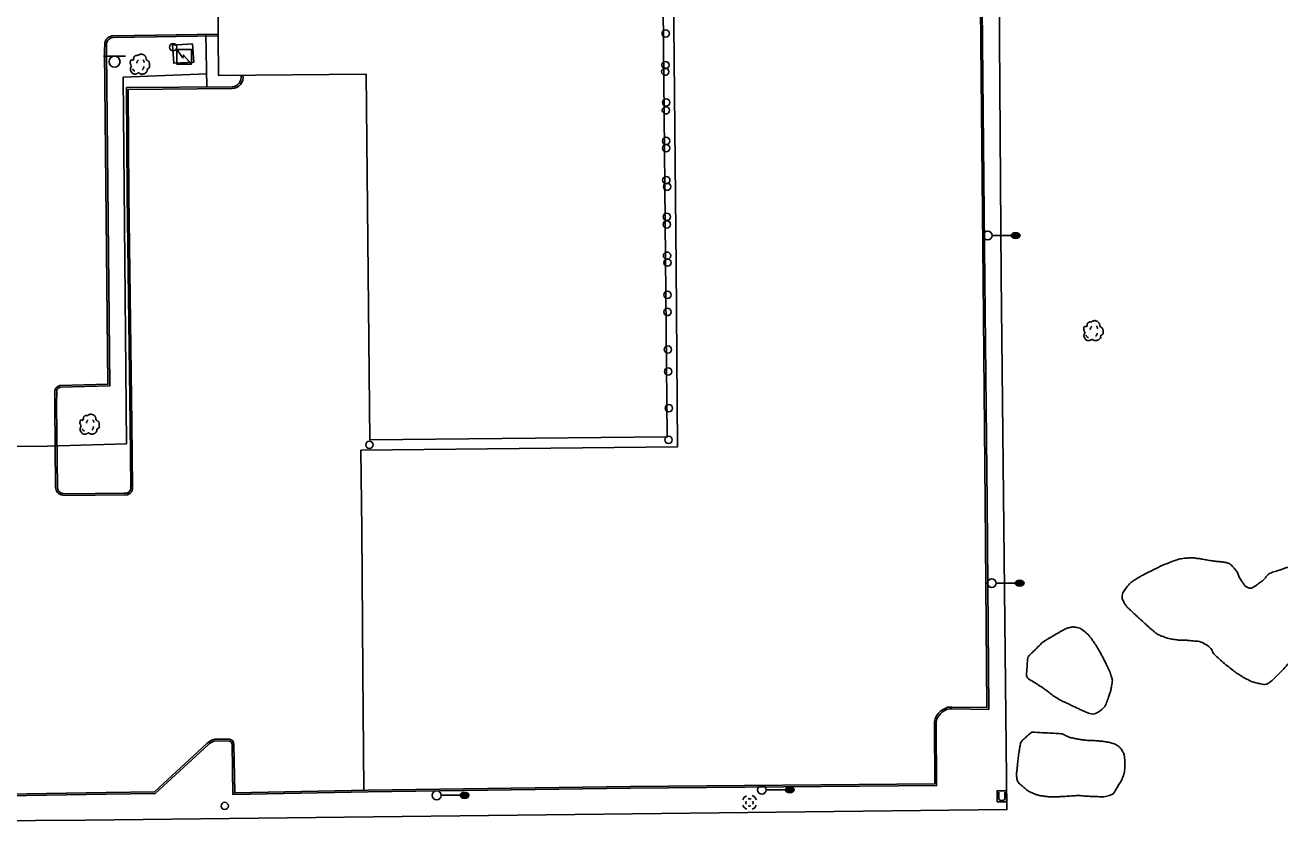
# Model space of a CAD drawing. Extents: x 2145380 to 2156929, y 139568 to 149130.
# Drawn here: x 2149393.4 to 2149820.1, y 142323.3 to 142594.4 of the extents above; entities that cross this region are included whole.
import ezdxf

# ---------------------------------------------------------------- set-up
doc = ezdxf.new("R2010")
doc.units = 0
for name, color, linetype in [('TOPO_Asphalt', 7, 'Continuous'), ('TOPO_Building', 7, 'Continuous'), ('TOPO_Concrete', 7, 'Continuous'), ('TOPO_Curb Back', 7, 'Continuous'), ('TOPO_DRAIN_Manhole', 7, 'Continuous'), ('TOPO_Fence', 7, 'Continuous'), ('TOPO_Light Pole', 7, 'Continuous'), ('TOPO_Misc', 7, 'Continuous'), ('TOPO_Sidewalk', 7, 'Continuous'), ('TOPO_Sign', 7, 'Continuous'), ('TOPO_Tree', 7, 'Continuous'), ('TOPO_Tree Line', 7, 'Continuous')]:
    doc.layers.add(name, color=color, linetype=linetype)

# ---------------------------------------------------------------- blocks, each defined once
blk = doc.blocks.new('POST')
at = {"layer": 'TOPO_Misc'}
for start, end in [(90, 180), (180, 270), (360, 90), (270, 0)]:
    blk.add_arc((0, 0), 3.16, start, end, dxfattribs=at)
blk = doc.blocks.new('LP')
at = {"layer": 'TOPO_Light Pole'}
blk.add_line((3.8, 0), (20.3, 0), dxfattribs=at)
for points in [[(20.3, 0), (27.9, 0)], [(20.3, 0), (23.5, 0)], [(20.8, 1.3), (27.4, 1.3)], [(20.8, 1.3), (23.5, 1.3)], [(23.7, 1.3), (27.4, 1.3)], [(23.7, 0), (27.9, 0)], [(20.8, -1.3), (27.4, -1.3)], [(20.8, -1.3), (23.5, -1.3)], [(23.7, -1.3), (27.4, -1.3)]]:
    blk.add_lwpolyline(points, dxfattribs=at)
blk.add_circle((0, 0), 3.81, dxfattribs=at)
blk.add_ellipse((24.1, 0), major_axis=(3.81, 0), ratio=0.666667, dxfattribs=at)
blk = doc.blocks.new('MHEXST')
at = {"layer": 'TOPO_DRAIN_Manhole'}
for centre, radius, start, end in [((-0.1, 0.3), 12.7, 112.9748, 158.2636), ((-0.1, 0.1), 6.35, 157.9722, 204.161), ((-0.1, 0.1), 6.35, 66.1941, 113.691), ((-0.1, 0.3), 12.7, 22.0744, 68.6991), ((-0.1, 0.1), 6.35, 336.8023, 21.4046), ((-0.1, 0.3), 12.7, 202.6921, 248.1938), ((-0.1, 0.1), 6.35, 248.5791, 293.1995), ((-0.1, 0.3), 12.7, 291.7963, 337.3032)]:
    blk.add_arc(centre, radius, start, end, dxfattribs=at)
blk = doc.blocks.new('TREE')
at = {"layer": 'TOPO_Tree'}
for points in [[(-14.1, -0.4), (-14.2, 0.5), (-14.4, 1.4), (-14.6, 2.3), (-14.8, 3.2), (-15.5, 4), (-15.7, 4.9), (-15.8, 5.6), (-15.7, 6.3), (-15.7, 7), (-15.6, 7.9), (-15.7, 8.8), (-15.1, 9.7), (-14.6, 10.4), (-13.8, 10.5), (-13, 10.7), (-12.2, 11), (-11.1, 10), (-10.4, 10.7), (-9.4, 11.7), (-10.3, 13.3), (-9.8, 14.4), (-9.6, 15.1), (-9.3, 15.9), (-8.8, 16.5), (-8.2, 17.3), (-7.5, 17.7), (-6.7, 18.1), (-6.1, 18.4), (-5.6, 18.6), (-5.1, 18.7), (-4.5, 18.7), (-4, 18.5), (-3.5, 18.1)], [(13.2, -5.3), (13.3, -5.8), (13.4, -6.3), (13.4, -6.7), (13.8, -8.5), (12.2, -10), (10.8, -11.5), (10, -12.3), (9.1, -12.8), (8.2, -13.1), (6, -13.8), (3.3, -13.6), (1.3, -13.1), (0.5, -12.9), (-0.1, -11.4), (-0.8, -11.5), (-2, -11.6), (-3.3, -12.8), (-4.5, -13.1), (-6.1, -13.5), (-7.8, -14), (-9.3, -13.6), (-11.4, -13.1), (-12.8, -11.4), (-14.1, -9.4), (-15.3, -7.3), (-15.6, -5.1), (-15.1, -3), (-14.9, -1.9), (-13.9, -0.8), (-13.5, 0.1)], [(-4.2, 5.1), (-4.5, 6.1), (-4.3, 7.2), (-3.8, 8.2), (-3.3, 9.3), (-2.7, 10.3), (-1.6, 11)], [(-3.5, 17.6), (-3.1, 18.3), (-2.6, 18.8), (-1.9, 19.2), (-1, 19.7), (-0.2, 20), (0.7, 20.2), (1.6, 20.5), (2.5, 20.8), (3.4, 20.8), (4.1, 20.7), (4.8, 20.5), (5.5, 20.2), (6.4, 19.9), (7.3, 19.7), (8.2, 19.2), (9.4, 18.4), (10, 17.2), (10.8, 16), (11.2, 15.3), (11.6, 14.6), (11.9, 13.9), (12.2, 13.1), (11.4, 12), (11.9, 11.2), (12, 11), (12.2, 10.9), (12.4, 10.7), (12.9, 10.4), (13.5, 10), (14, 9.7), (14.7, 9.2), (15.4, 8.7), (16.1, 8.1), (16.7, 7.5), (16.9, 6.7), (17.1, 6), (17.6, 4.4), (17.7, 2.8), (17.7, 1.2), (17.7, -0.2), (17.8, -2.2), (16.6, -3), (15.5, -3.8), (14.3, -4.6), (13.2, -5.3)], [(5.9, 11.2), (6.5, 10.7), (7, 10.2), (7.4, 9.5), (7.9, 8.6), (8.3, 7.6), (8.5, 6.6)], [(-11.4, -4.5), (-11.5, -5.4), (-11, -6.3), (-10.1, -7.2), (-9.3, -8), (-8.5, -8.3), (-7.7, -8.1)], [(4.8, -6.3), (5.7, -5.7), (6.3, -4.9), (6.8, -3.9), (7.4, -2.8), (7.6, -1.7), (7.5, -0.6)]]:
    blk.add_open_spline(points, degree=3, dxfattribs=at)

msp = doc.modelspace()

# ---------------------------------------------------------------- linework, layer by layer
at = {"layer": 'TOPO_Asphalt'}
msp.add_lwpolyline([(2149508.62, 142334.14), (2149508.22, 142374.35), (2149507.88, 142422.77), (2149507.62, 142449.78), (2149615.27, 142450.93), (2149614.82, 142512.32), (2149613.8, 142618.02), (2149613.11, 142697.76), (2149613.04, 142713.21)], dxfattribs=at)
at = {"layer": 'TOPO_Building'}
msp.add_lwpolyline([(2149609.37, 142709.97), (2149611.79, 142454.29), (2149510.61, 142453.33), (2149509.43, 142577.65), (2149459.22, 142577.18), (2149458.83, 142618.13), (2149433.22, 142617.88), (2149432.62, 142682.34), (2149403.97, 142682.07), (2149403.7, 142710.8), (2149432.4, 142711.07), (2149431.96, 142758.58), (2149492.26, 142759.15), (2149492.53, 142730.12), (2149508.97, 142730.27), (2149508.95, 142732.72), (2149531.78, 142732.94), (2149531.8, 142730.68), (2149549.04, 142730.84), (2149548.77, 142759.65), (2149610.15, 142760.23), (2149610.59, 142713.21), (2149612.5, 142713.23), (2149612.53, 142710)], close=True, dxfattribs=at)
at = {"layer": 'TOPO_Concrete'}
msp.add_lwpolyline([(2149450.35, 142587.97), (2149450.74, 142581.81), (2149443.93, 142581.39), (2149443.55, 142587.55), (2149450.35, 142587.97)], dxfattribs=at)
at = {"layer": 'TOPO_Curb Back'}
for points in [[(2149724.47, 142959.81), (2149715.64, 142934.83), (2149716.04, 142899.09), (2149716.63, 142819.51), (2149717.72, 142735.34), (2149718.33, 142663.2), (2149719, 142588.2), (2149719.83, 142507.61), (2149720.53, 142432.08), (2149721.11, 142361.61), (2149708.5, 142361.77)], [(2149723.9, 142960.01), (2149715.04, 142934.93), (2149715.44, 142899.09), (2149716.03, 142819.5), (2149717.12, 142735.34), (2149717.73, 142663.2), (2149718.4, 142588.19), (2149719.23, 142507.61), (2149719.93, 142432.08), (2149720.51, 142362.22), (2149708.55, 142362.37)], [(2149420.47, 142588.29), (2149420.43, 142585.32), (2149421.58, 142472.22), (2149405.25, 142471.82)], [(2149459.08, 142591.33), (2149423.49, 142590.72)], [(2149459.09, 142590.73), (2149423.49, 142590.12)], [(2149421.07, 142588.22), (2149421.03, 142585.32), (2149422.18, 142471.64), (2149405.38, 142471.22)], [(2149429.31, 142437.19), (2149429.08, 142458.72), (2149428.1, 142536.67), (2149427.89, 142573.1), (2149463.84, 142573.36)], [(2149429.91, 142437.25), (2149429.68, 142458.72), (2149428.7, 142536.68), (2149428.49, 142572.51), (2149463.87, 142572.76)], [(2149403.54, 142470.19), (2149403.5, 142465.07), (2149403.77, 142437.15)], [(2149404.14, 142470.06), (2149404.1, 142465.07), (2149404.37, 142437.15)], [(2149406.24, 142435.08), (2149407.42, 142434.93), (2149427.13, 142435.18)], [(2149406.18, 142434.49), (2149407.39, 142434.33), (2149427.06, 142434.58)], [(2149703.24, 142356.82), (2149703.37, 142335.67), (2149599.27, 142334.76), (2149510.1, 142333.57), (2149464.09, 142332.6), (2149463.79, 142349.74)], [(2149702.64, 142356.83), (2149702.77, 142336.27), (2149599.27, 142335.36), (2149510.09, 142334.17), (2149464.68, 142333.21), (2149464.39, 142349.72)], [(2149455.21, 142349.98), (2149437.4, 142333.59), (2149421, 142333.34), (2149366.74, 142332.46), (2149320.66, 142331.91)], [(2149455.63, 142349.55), (2149437.64, 142332.99), (2149421.01, 142332.74), (2149366.75, 142331.86), (2149321.24, 142331.32)], [(2149462.92, 142351.44), (2149457.87, 142351.52)], [(2149462.89, 142350.84), (2149457.95, 142350.92)]]:
    msp.add_lwpolyline(points, dxfattribs=at)
for centre, radius, start, end in [((2149423.47, 142587.65), 3.07, 89.645, 167.9312), ((2149423.47, 142587.65), 2.47, 89.4946, 166.6109), ((2149463.6, 142576.68), 3.33, 274.1393, 9.1648), ((2149463.6, 142576.68), 3.93, 273.8439, 8.5008), ((2149406.32, 142468.99), 3.03, 110.6196, 156.6539), ((2149406.32, 142468.99), 2.43, 112.888, 153.9344), ((2149406.42, 142437.12), 2.64, 179.3442, 264.8673), ((2149406.42, 142437.12), 2.04, 179.1772, 265.1868), ((2149427.58, 142436.88), 2.35, 257.2363, 9.0348), ((2149427.58, 142436.88), 1.75, 255.0792, 10.3777), ((2149707.98, 142358.88), 3.53, 80.6124, 127.1208), ((2149708.64, 142356.6), 6, 157.1344, 177.839), ((2149708.68, 142356.16), 6.22, 117.1005, 153.5625), ((2149708.64, 142356.6), 5.4, 157.3357, 177.7022), ((2149708.68, 142356.16), 5.62, 116.5508, 153.3719), ((2149707.98, 142358.88), 2.93, 79.7706, 128.1239), ((2149459.51, 142345.64), 6.11, 105.5484, 134.7028), ((2149459.51, 142345.64), 5.51, 106.4354, 134.812), ((2149462.79, 142349.84), 1.01, 354.5897, 84.3145), ((2149462.79, 142349.84), 1.61, 355.9303, 85.3019)]:
    msp.add_arc(centre, radius, start, end, dxfattribs=at)
at = {"layer": 'TOPO_Fence'}
for points in [[(2149609.5, 142696.32), (2149724.03, 142698.22), (2149724.39, 142638.28), (2149725.28, 142508.97), (2149727.29, 142327.5), (2149413.94, 142323.87), (2149328.96, 142323.33)], [(2149455.16, 142577.81), (2149426.76, 142576.67), (2149427.86, 142451.95), (2149400.94, 142451.13)], [(2149400.94, 142451.13), (2149332.78, 142450.91), (2149301.37, 142451.15)]]:
    msp.add_lwpolyline(points, dxfattribs=at)
at = {"layer": 'TOPO_Misc'}
for p, q in [((2149724.51, 142333.47), (2149724.51, 142331.06)), ((2149726.59, 142331.07), (2149726.59, 142333.48))]:
    msp.add_line(p, q, dxfattribs=at)
for points in [[(2149449.98, 142581.1), (2149449.97, 142586.09), (2149444.98, 142586.08), (2149444.99, 142581.09), (2149449.98, 142581.1)], [(2149444.98, 142586.08), (2149447.09, 142583.22), (2149447.32, 142584.16), (2149449.98, 142581.1)], [(2149723.92, 142330.15), (2149723.92, 142333.91), (2149727.18, 142333.91), (2149727.18, 142330.15), (2149723.92, 142330.15)]]:
    msp.add_lwpolyline(points, dxfattribs=at)
msp.add_arc((2149725.55, 142331.88), 1.32, 218.3412, 322.0625, dxfattribs=at)
at = {"layer": 'TOPO_Sidewalk'}
msp.add_line((2149454.9, 142591.25), (2149455.25, 142573.3), dxfattribs=at)
at = {"layer": 'TOPO_Sign'}
for points in [[(2149420.06, 142583.82), (2149427.56, 142583.82)], [(2149421.95, 142581.95), (2149421.95, 142581.95)], [(2149423.81, 142583.81), (2149423.81, 142583.81)], [(2149423.81, 142580.08), (2149423.81, 142580.08)], [(2149425.68, 142581.95), (2149425.68, 142581.95)]]:
    msp.add_lwpolyline(points, dxfattribs=at)
for start, end in [(90, 180), (180, 270), (360, 90), (270, 0)]:
    msp.add_arc((2149423.81, 142581.95), 1.87, start, end, dxfattribs=at)
at = {"layer": 'TOPO_Tree Line'}
for points in [[(2149822.53, 142409.84), (2149820.9, 142409.31), (2149819.28, 142408.78), (2149817.65, 142408.24), (2149815.95, 142407.69), (2149815, 142405.88), (2149813.51, 142404.85), (2149812.19, 142403.94), (2149810.42, 142402.53), (2149809.14, 142403.08), (2149808.32, 142403.44), (2149807.69, 142404.46), (2149807.09, 142405.31), (2149806.23, 142406.52), (2149805.93, 142407.91), (2149804.99, 142409.07), (2149804.05, 142410.23), (2149802.9, 142411.34), (2149801.46, 142411.6), (2149800.11, 142411.85), (2149798.75, 142411.88), (2149797.4, 142412.09), (2149795.65, 142412.36), (2149793.91, 142412.69), (2149792.16, 142412.95), (2149790.97, 142413.13), (2149789.75, 142413.17), (2149788.56, 142413.08), (2149786.6, 142412.93), (2149784.68, 142412.4), (2149782.82, 142411.64), (2149779.53, 142410.3), (2149776.46, 142408.81), (2149773.36, 142407.19), (2149772.48, 142406.73), (2149771.65, 142406.23), (2149770.81, 142405.69), (2149769.67, 142404.96), (2149768.76, 142404.07), (2149767.87, 142402.95), (2149766.88, 142401.7), (2149766.22, 142399.88), (2149766.8, 142398.59), (2149767.22, 142397.63), (2149767.91, 142396.65), (2149768.71, 142395.89), (2149769.54, 142395.11), (2149770.36, 142394.33), (2149771.2, 142393.57), (2149771.86, 142392.97), (2149772.51, 142392.37), (2149773.17, 142391.77), (2149773.87, 142391.13), (2149774.57, 142390.5), (2149775.27, 142389.87), (2149775.98, 142389.22), (2149776.71, 142388.59), (2149777.46, 142387.97), (2149778.4, 142387.18), (2149779.51, 142386.66), (2149780.69, 142386.26), (2149782.37, 142385.69), (2149784.06, 142385.38), (2149785.79, 142385.19), (2149786.84, 142385.07), (2149787.9, 142385.15), (2149788.95, 142385.06), (2149791.12, 142384.86), (2149793.3, 142384.71), (2149795.26, 142383.47), (2149796.8, 142382.5), (2149797.32, 142380.72), (2149798.59, 142379.59), (2149800.39, 142377.99), (2149802.21, 142376.39), (2149804.16, 142374.91), (2149805.64, 142373.79), (2149807.13, 142372.85), (2149808.8, 142371.93), (2149810.37, 142371.07), (2149812.05, 142370.6), (2149813.7, 142370.26), (2149814.53, 142370.09), (2149815.5, 142370.04), (2149816.26, 142370.56), (2149817.95, 142371.73), (2149819.17, 142373.08), (2149820.53, 142374.44), (2149822.33, 142376.25), (2149823.71, 142378.23), (2149825.72, 142380.02), (2149826.39, 142380.62), (2149827.22, 142380.98), (2149828.05, 142381.07), (2149830.7, 142381.36), (2149833.35, 142379.3), (2149836.03, 142379.36), (2149837.96, 142379.4), (2149839.95, 142379.46), (2149841.87, 142380.13), (2149842.97, 142380.51), (2149843.91, 142381), (2149844.9, 142381.56), (2149846.14, 142382.27), (2149847.26, 142382.97), (2149848.35, 142383.96), (2149849.5, 142385), (2149850.33, 142386.27), (2149850.69, 142387.72), (2149851.07, 142389.3), (2149851.02, 142390.94), (2149850.76, 142392.5), (2149850.5, 142394.06), (2149849.99, 142395.6), (2149849.71, 142397.16), (2149849.45, 142398.64), (2149848.79, 142400.31), (2149849.46, 142401.7), (2149850.11, 142403.03), (2149851.05, 142404.14), (2149851.81, 142405.39), (2149852.75, 142406.95), (2149853.69, 142408.39), (2149854.57, 142410.11), (2149855, 142410.94), (2149855.07, 142411.84), (2149855.13, 142412.7), (2149855.21, 142413.72), (2149855.1, 142414.76), (2149854.62, 142415.78), (2149853.92, 142417.25), (2149852.94, 142418.18), (2149851.52, 142419.03), (2149850.18, 142419.82), (2149848.76, 142420.18), (2149847.44, 142419.97), (2149846.12, 142419.76), (2149844.79, 142419.25), (2149843.54, 142418.49), (2149841.71, 142417.38), (2149840.54, 142415.73), (2149838.75, 142414.71), (2149836.11, 142413.21), (2149833.43, 142411.64), (2149830.46, 142411.15), (2149827.81, 142410.71), (2149825.17, 142410.27), (2149822.53, 142409.84), (2149822.53, 142409.84)], [(2149734.37, 142379.35), (2149734.24, 142377.58), (2149734.12, 142375.8), (2149733.99, 142374.02), (2149733.87, 142372.25), (2149736.17, 142371.15), (2149737.65, 142370.13), (2149738.41, 142369.61), (2149739.19, 142369.14), (2149739.95, 142368.62), (2149741.54, 142367.52), (2149743, 142366.2), (2149744.69, 142365.24), (2149746.31, 142364.31), (2149748.02, 142363.58), (2149749.7, 142362.76), (2149750.91, 142362.17), (2149752.13, 142361.6), (2149753.35, 142361.04), (2149754.96, 142360.3), (2149757.09, 142359.79), (2149758.66, 142360.9), (2149760.42, 142362.14), (2149761.2, 142363.96), (2149761.89, 142365.86), (2149762.35, 142367.11), (2149762.67, 142368.35), (2149762.88, 142369.64), (2149763.03, 142370.57), (2149763.24, 142371.56), (2149762.95, 142372.46), (2149762.41, 142374.17), (2149761.64, 142375.76), (2149760.85, 142377.36), (2149760.24, 142378.62), (2149759.62, 142379.85), (2149758.95, 142381.08), (2149758.04, 142382.76), (2149756.97, 142384.33), (2149755.83, 142385.89), (2149755.18, 142386.79), (2149754.41, 142387.51), (2149753.51, 142388.24), (2149752.82, 142388.81), (2149752.05, 142389.23), (2149751.23, 142389.43), (2149750.03, 142389.72), (2149748.64, 142389.55), (2149747.47, 142389.06), (2149746.58, 142388.69), (2149745.74, 142388.28), (2149744.92, 142387.76), (2149742.37, 142386.16), (2149739.69, 142384.78), (2149737.61, 142382.66), (2149736.53, 142381.56), (2149735.45, 142380.45), (2149734.37, 142379.35), (2149734.37, 142379.35)], [(2149735.75, 142353.89), (2149734.84, 142353.08), (2149733.92, 142352.27), (2149733.01, 142351.47), (2149731.96, 142350.54), (2149731.72, 142348.95), (2149731.49, 142347.57), (2149731.17, 142345.64), (2149730.97, 142343.71), (2149730.78, 142341.78), (2149730.67, 142340.62), (2149730.5, 142339.45), (2149730.66, 142338.29), (2149730.84, 142336.92), (2149732.02, 142335.91), (2149733.13, 142334.96), (2149733.99, 142334.22), (2149734.83, 142333.65), (2149735.84, 142333.21), (2149736.89, 142332.75), (2149737.93, 142332.38), (2149739.04, 142332.21), (2149740.39, 142332), (2149741.74, 142331.84), (2149743.1, 142331.87), (2149744.44, 142331.89), (2149745.79, 142331.94), (2149747.14, 142332.01), (2149748.19, 142332.07), (2149749.24, 142332.2), (2149750.29, 142332.24), (2149752.23, 142332.32), (2149754.18, 142332.06), (2149756.13, 142332.01), (2149758.19, 142331.96), (2149760.25, 142331.72), (2149762.3, 142332.4), (2149763.61, 142332.83), (2149764.21, 142334.17), (2149764.95, 142335.33), (2149765.82, 142336.7), (2149766.55, 142338), (2149766.99, 142339.52), (2149767.47, 142341.21), (2149767.44, 142342.97), (2149767.32, 142344.68), (2149767.27, 142345.56), (2149767.16, 142346.41), (2149766.66, 142347.25), (2149765.87, 142348.6), (2149764.77, 142349.51), (2149763.39, 142349.96), (2149761.89, 142350.44), (2149760.4, 142350.7), (2149758.87, 142350.84), (2149757.02, 142351.01), (2149755.16, 142350.98), (2149753.32, 142351.21), (2149752.07, 142351.36), (2149750.84, 142351.59), (2149749.61, 142351.86), (2149747.99, 142352.22), (2149746.52, 142353.28), (2149744.86, 142353.38), (2149741.82, 142353.55), (2149738.79, 142353.72), (2149735.75, 142353.89), (2149735.75, 142353.89)]]:
    msp.add_open_spline(points, degree=3, dxfattribs=at)

# ---------------------------------------------------------------- block references
at = {"layer": 'TOPO_DRAIN_Manhole', "xscale": 0.19685000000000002, "yscale": 0.19685000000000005}
msp.add_blockref('MHEXST', (2149639.78, 142329.89), dxfattribs=at)
at = {"layer": 'TOPO_Light Pole', "xscale": 0.39370000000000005, "yscale": 0.3937000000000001}
for p in [(2149720.75, 142522.8), (2149722.15, 142404.54), (2149533.37, 142332.38), (2149643.95, 142334.26)]:
    msp.add_blockref('LP', p, dxfattribs=at)
at = {"layer": 'TOPO_Misc', "xscale": 0.39370000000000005, "yscale": 0.3937000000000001}
for p in [(2149611.25, 142591.5), (2149443.77, 142586.85), (2149611.11, 142578.53), (2149611.19, 142580.78), (2149611.4, 142568.04), (2149611.34, 142565.38), (2149611.41, 142554.96), (2149611.39, 142552.51), (2149611.46, 142541.62), (2149611.74, 142539.4), (2149611.64, 142529.17), (2149611.65, 142526.58), (2149611.7, 142515.94), (2149611.86, 142513.59), (2149611.85, 142502.6), (2149611.85, 142496.79), (2149612.02, 142484), (2149612.11, 142476.56), (2149612.34, 142464.07), (2149510.49, 142451.62), (2149612.23, 142453.28), (2149461.29, 142328.76)]:
    msp.add_blockref('POST', p, dxfattribs=at)
at = {"layer": 'TOPO_Tree', "xscale": 0.19685000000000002, "yscale": 0.19685000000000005}
for p in [(2149432.27, 142580.4), (2149756.52, 142489.75), (2149415.16, 142457.93)]:
    msp.add_blockref('TREE', p, dxfattribs=at)

doc.saveas('drawing.dxf')
